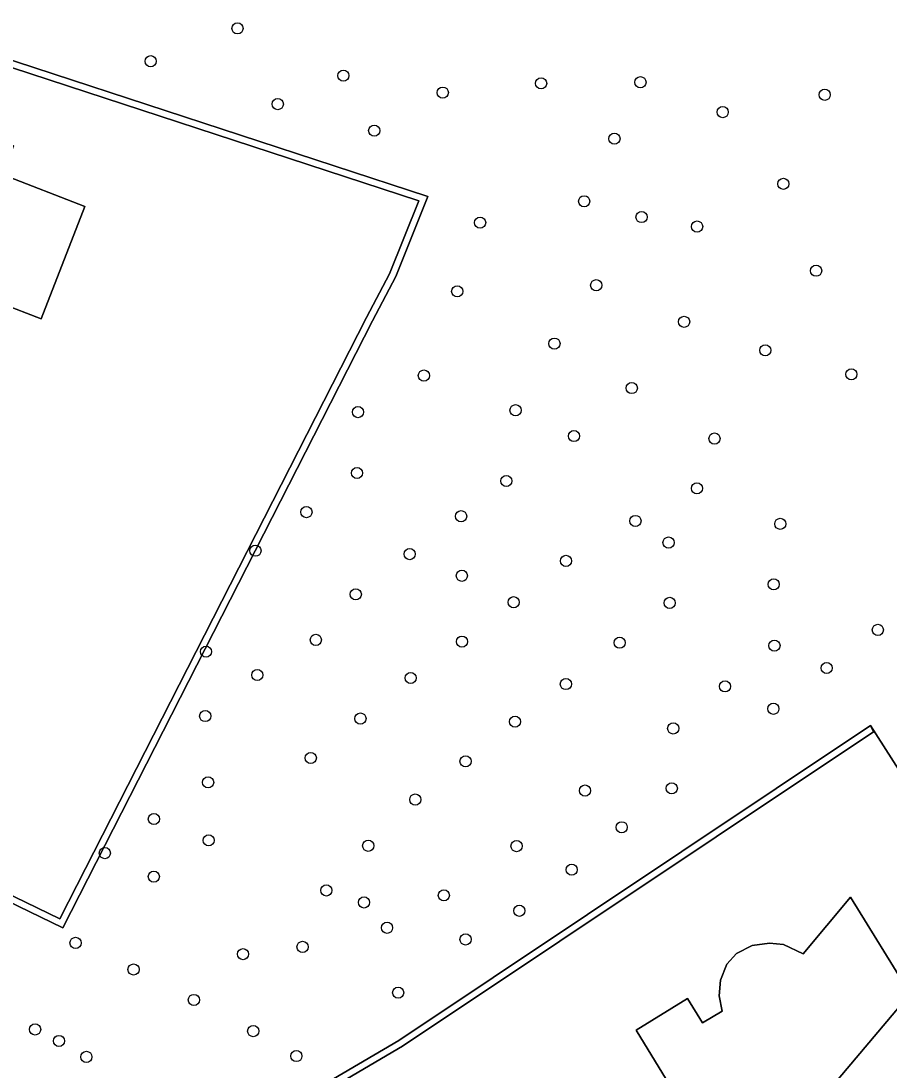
# Model space of a CAD drawing. Extents: x 157320 to 158835, y 386650 to 388491.
# Drawn here: x 158510.3 to 158586.2, y 387438.2 to 387529.9 of the extents above; entities that cross this region are included whole.
import ezdxf

# ---------------------------------------------------------------- set-up
doc = ezdxf.new("R2010")
doc.units = 0
for name, color, linetype in [('IMGEO_Boom', 7, 'Continuous'), ('IMGEO_Erf', 7, 'Continuous'), ('IMGEO_Groenvoorziening', 7, 'Continuous'), ('IMGEO_Haag', 7, 'Continuous'), ('IMGEO_Hek', 7, 'Continuous'), ('IMGEO_Pand', 7, 'Continuous')]:
    doc.layers.add(name, color=color, linetype=linetype)

msp = doc.modelspace()

# ---------------------------------------------------------------- linework, layer by layer
at = {"layer": 'IMGEO_Boom'}
for centre in [(158529.21, 387529.279), (158521.617, 387526.405), (158538.471, 387525.148), (158555.763, 387524.47), (158564.456, 387524.574), (158547.164, 387523.663), (158580.573, 387523.471), (158532.73, 387522.659), (158571.65, 387521.958), (158541.165, 387520.337), (158562.18, 387519.634), (158576.953, 387515.684), (158559.531, 387514.159), (158550.432, 387512.291), (158564.549, 387512.778), (158569.409, 387511.948), (158579.82, 387508.085), (158560.584, 387506.816), (158548.429, 387506.282), (158568.272, 387503.617), (158556.933, 387501.711), (158575.371, 387501.127), (158545.51, 387498.917), (158582.905, 387499.025), (158563.696, 387497.823), (158539.749, 387495.721), (158553.532, 387495.886), (158558.641, 387493.627), (158570.93, 387493.41), (158539.664, 387490.394), (158552.725, 387489.699), (158569.396, 387489.054), (158535.239, 387486.975), (158548.769, 387486.617), (158564.019, 387486.202), (158576.684, 387485.949), (158566.909, 387484.311), (158530.779, 387483.598), (158544.27, 387483.303), (158557.939, 387482.713), (158548.832, 387481.404), (158576.11, 387480.658), (158539.556, 387479.787), (158553.364, 387479.092), (158567.013, 387479.034), (158585.218, 387476.676), (158536.061, 387475.802), (158548.845, 387475.651), (158562.637, 387475.553), (158526.456, 387474.771), (158576.172, 387475.297), (158530.938, 387472.73), (158580.743, 387473.339), (158544.353, 387472.468), (158557.932, 387471.938), (158571.851, 387471.733), (158526.384, 387469.14), (158576.082, 387469.779), (158539.964, 387468.923), (158553.482, 387468.651), (158567.322, 387468.058), (158535.621, 387465.474), (158549.158, 387465.182), (158526.64, 387463.343), (158559.606, 387462.627), (158567.194, 387462.821), (158544.759, 387461.84), (158521.898, 387460.136), (158562.817, 387459.414), (158526.685, 387458.268), (158517.607, 387457.151), (158540.64, 387457.793), (158553.616, 387457.766), (158558.444, 387455.702), (158521.891, 387455.097), (158536.983, 387453.889), (158547.258, 387453.457), (158540.275, 387452.84), (158553.863, 387452.113), (158542.292, 387450.623), (158515.042, 387449.302), (158534.901, 387448.953), (158549.155, 387449.601), (158529.693, 387448.317), (158520.121, 387446.974), (158525.393, 387444.314), (158543.263, 387444.948), (158511.507, 387441.731), (158530.584, 387441.585), (158513.593, 387440.727), (158515.993, 387439.333), (158534.361, 387439.404)]:
    msp.add_circle(centre, 0.489, dxfattribs=at)
at = {"layer": 'IMGEO_Erf'}
for points in [[(158473.934, 387470.662), (158513.677, 387451.42), (158540.486, 387503.986), (158542.506, 387507.823), (158545.059, 387514.2), (158504.611, 387527.428)], [(158609.1, 387429.95), (158584.563, 387468.318), (158584.837, 387467.763), (158543.643, 387440.264), (158521.966, 387427.539)]]:
    msp.add_lwpolyline(points, dxfattribs=at)
for points in [[(158500, 387483.894), (158496.546, 387485.24), (158496.423, 387484.924), (158493.001, 387486.258), (158488.342, 387488.075), (158492.992, 387500), (158500, 387517.972), (158501.62, 387522.127), (158506.279, 387520.311), (158509.631, 387519.004), (158508.658, 387516.509), (158515.868, 387513.698), (158512.034, 387503.864), (158508.568, 387505.215), (158506.535, 387500), (158502.07, 387488.55), (158501.876, 387488.626)], [(158582.84, 387453.29), (158588.04, 387444.85), (158578.146, 387433.095), (158584.28, 387423.05), (158582.1, 387421.73), (158581.11, 387423.38), (158576.85, 387420.77), (158564.08, 387441.68), (158568.56, 387444.44), (158569.88, 387442.32), (158571.61, 387443.34), (158571.341, 387444.684), (158571.451, 387446.034), (158572.013, 387447.447), (158572.85, 387448.383), (158574.236, 387449.08), (158575.746, 387449.274), (158576.953, 387449.168), (158578.68, 387448.35)]]:
    msp.add_lwpolyline(points, close=True, dxfattribs=at)
at = {"layer": 'IMGEO_Groenvoorziening'}
for points in [[(158608.408, 387529.637), (158600.511, 387542.224), (158599.832, 387541.802), (158567.322, 387594.106), (158534.125, 387594.163), (158531.073, 387591.055), (158528.104, 387584.264), (158525.167, 387577.315), (158517.396, 387558.742), (158511.774, 387545.413), (158504.851, 387527.98), (158545.853, 387514.572), (158543.052, 387507.571), (158541.018, 387503.71), (158513.945, 387450.624), (158474.218, 387469.858)], [(158504.611, 387527.428), (158545.059, 387514.2), (158542.506, 387507.823), (158540.486, 387503.986), (158513.677, 387451.42), (158473.934, 387470.662)], [(158474.218, 387469.858), (158513.945, 387450.624), (158541.018, 387503.71), (158543.052, 387507.571), (158545.853, 387514.572), (158504.851, 387527.98)], [(158494.298, 387411.296), (158521.966, 387427.539), (158543.643, 387440.264), (158584.837, 387467.763), (158584.563, 387468.318), (158543.324, 387440.773), (158521.662, 387428.056), (158494.287, 387411.985)], [(158494.287, 387411.985), (158521.662, 387428.056), (158543.324, 387440.773), (158584.563, 387468.318), (158609.1, 387429.95), (158610.67, 387427.46), (158626.372, 387402.233), (158626.527, 387402.327), (158631.769, 387393.815), (158673.673, 387326.237), (158675.046, 387327.081), (158590.145, 387464.123)]]:
    msp.add_lwpolyline(points, dxfattribs=at)
at = {"layer": 'IMGEO_Haag'}
for points in [[(158504.611, 387527.428), (158545.059, 387514.2), (158542.506, 387507.823), (158540.486, 387503.986), (158513.677, 387451.42), (158473.934, 387470.662)], [(158474.218, 387469.858), (158513.945, 387450.624), (158541.018, 387503.71), (158543.052, 387507.571), (158545.853, 387514.572), (158504.851, 387527.98)], [(158494.298, 387411.296), (158521.966, 387427.539), (158543.643, 387440.264), (158584.837, 387467.763), (158584.563, 387468.318), (158543.324, 387440.773), (158521.662, 387428.056), (158494.287, 387411.985)]]:
    msp.add_lwpolyline(points, dxfattribs=at)
at = {"layer": 'IMGEO_Hek'}
msp.add_lwpolyline([(158584.563, 387468.318), (158609.1, 387429.95)], dxfattribs=at)
at = {"layer": 'IMGEO_Pand'}
for points in [[(158493.001, 387486.258), (158496.423, 387484.924), (158496.546, 387485.24), (158500, 387483.894), (158501.876, 387488.626), (158502.07, 387488.55), (158506.535, 387500), (158508.568, 387505.215), (158512.034, 387503.864), (158515.868, 387513.698), (158508.658, 387516.509), (158509.631, 387519.004), (158506.279, 387520.311), (158501.62, 387522.127), (158500, 387517.972), (158492.992, 387500), (158488.342, 387488.075)], [(158584.28, 387423.05), (158578.146, 387433.095), (158588.04, 387444.85), (158582.84, 387453.29), (158578.68, 387448.35), (158576.953, 387449.168), (158575.746, 387449.274), (158574.236, 387449.08), (158572.85, 387448.383), (158572.013, 387447.447), (158571.451, 387446.034), (158571.341, 387444.684), (158571.61, 387443.34), (158569.88, 387442.32), (158568.56, 387444.44), (158564.08, 387441.68), (158576.85, 387420.77), (158581.11, 387423.38), (158582.1, 387421.73)]]:
    msp.add_lwpolyline(points, close=True, dxfattribs=at)

doc.saveas('drawing.dxf')
